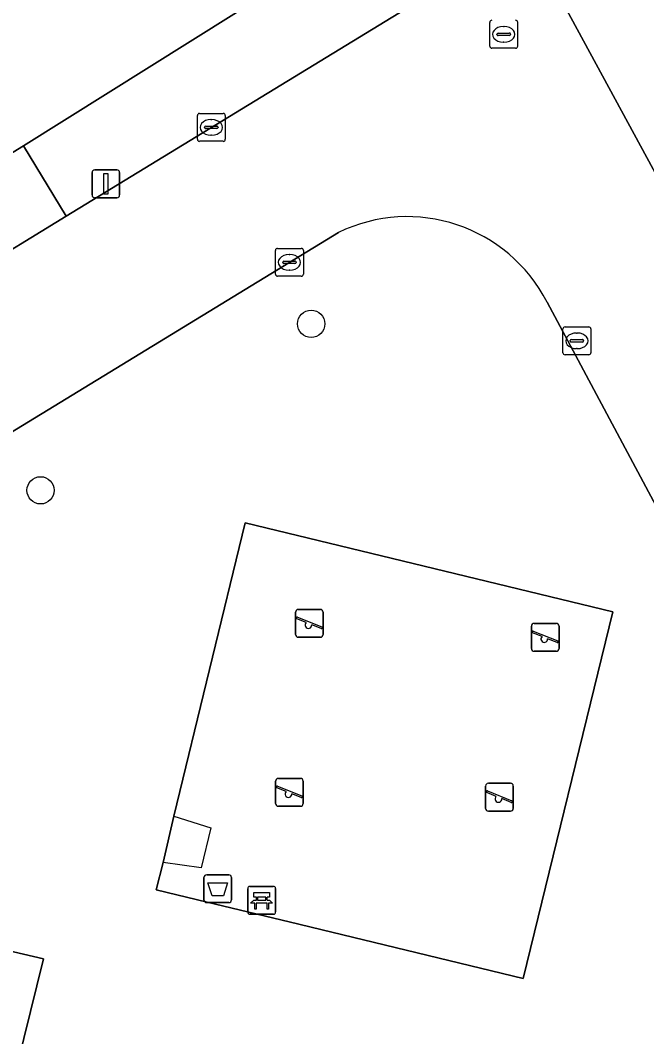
# Model space of a CAD drawing. Extents: x 157320 to 158835, y 386650 to 388491.
# Drawn here: x 157953.75 to 157976.21, y 387169.58 to 387206.04 of the extents above; entities that cross this region are included whole.
import ezdxf

# ---------------------------------------------------------------- set-up
doc = ezdxf.new("R2010")
doc.units = 0
for name, color, linetype in [('IMGEO_Afvalbak', 7, 'Continuous'), ('IMGEO_Bank', 7, 'Continuous'), ('IMGEO_Boom', 7, 'Continuous'), ('IMGEO_Erf', 7, 'Continuous'), ('IMGEO_Groenvoorziening', 7, 'Continuous'), ('IMGEO_Hek', 7, 'Continuous'), ('IMGEO_Kolk', 7, 'Continuous'), ('IMGEO_Lichtmast', 7, 'Continuous'), ('IMGEO_Rijbaan_lokaal_gesloten', 7, 'Continuous'), ('IMGEO_Rioolput', 7, 'Continuous'), ('IMGEO_Speelvoorziening', 7, 'Continuous'), ('IMGEO_Terreindeel_zand', 7, 'Continuous'), ('IMGEO_Voetpad_open', 7, 'Continuous')]:
    doc.layers.add(name, color=color, linetype=linetype)

msp = doc.modelspace()

# ---------------------------------------------------------------- linework, layer by layer
at = {"layer": 'IMGEO_Afvalbak'}
for p, q in [((157960.331, 387174.489), (157960.331, 387175.289)), ((157960.331, 387175.289), (157960.331, 387174.489)), ((157960.431, 387175.389), (157961.221, 387175.389)), ((157961.221, 387175.389), (157960.431, 387175.389)), ((157961.321, 387175.289), (157961.321, 387174.489)), ((157961.321, 387174.489), (157961.321, 387175.289)), ((157961.221, 387174.389), (157960.431, 387174.389)), ((157960.431, 387174.389), (157961.221, 387174.389))]:
    msp.add_line(p, q, dxfattribs=at)
msp.add_lwpolyline([(157960.474, 387175.103), (157961.178, 387175.103), (157961.029, 387174.633), (157960.623, 387174.633), (157960.474, 387175.103)], dxfattribs=at)
for centre, start, end in [((157960.431, 387175.289), 90, 180), ((157960.431, 387175.289), 90, 180), ((157961.221, 387175.289), 0, 90), ((157961.221, 387175.289), 360, 90), ((157960.431, 387174.489), 180, 270), ((157960.431, 387174.489), 180, 270), ((157961.221, 387174.489), 270, 0), ((157961.221, 387174.489), 270, 0)]:
    msp.add_arc(centre, 0.1, start, end, dxfattribs=at)
at = {"layer": 'IMGEO_Bank'}
for p, q in [((157961.902, 387174.049), (157961.902, 387174.89)), ((157961.902, 387174.89), (157961.902, 387174.049)), ((157961.977, 387174.974), (157962.818, 387174.974)), ((157962.818, 387174.974), (157961.977, 387174.974)), ((157962.902, 387174.899), (157962.902, 387174.058)), ((157962.902, 387174.058), (157962.902, 387174.899)), ((157962.211, 387174.48), (157962.211, 387174.586)), ((157962.255, 387174.586), (157962.255, 387174.48)), ((157962.543, 387174.592), (157962.261, 387174.592)), ((157962.261, 387174.474), (157962.543, 387174.474)), ((157962.549, 387174.48), (157962.549, 387174.586)), ((157962.593, 387174.586), (157962.593, 387174.48)), ((157962.599, 387174.372), (157962.206, 387174.372)), ((157962.827, 387173.974), (157961.986, 387173.974)), ((157961.986, 387173.974), (157962.827, 387173.974))]:
    msp.add_line(p, q, dxfattribs=at)
for points in [[(157962.149, 387174.372), (157962.007, 387174.372), (157962.119, 387174.474), (157962.205, 387174.474)], [(157962.205, 387174.592), (157962.119, 387174.592), (157962.119, 387174.753), (157962.682, 387174.753), (157962.682, 387174.592), (157962.599, 387174.592)], [(157962.599, 387174.474), (157962.682, 387174.474), (157962.794, 387174.372), (157962.655, 387174.372)], [(157962.199, 387174.365), (157962.199, 387174.158), (157962.156, 387174.158), (157962.156, 387174.365)], [(157962.649, 387174.365), (157962.649, 387174.158), (157962.605, 387174.158), (157962.605, 387174.365)]]:
    msp.add_lwpolyline(points, dxfattribs=at)
for centre, radius, start, end in [((157961.98, 387174.896), 0.0779, 92.4484, 184.2845), ((157961.98, 387174.896), 0.0779, 92.4484, 184.2845), ((157962.824, 387174.896), 0.0779, 2.4484, 94.2845), ((157962.824, 387174.896), 0.0779, 2.4484, 94.2845), ((157962.204, 387174.585), 0.00671, 2.8957, 87.1043), ((157962.204, 387174.481), 0.00671, 272.8957, 357.1043), ((157962.261, 387174.585), 0.00671, 92.8957, 177.1043), ((157962.261, 387174.481), 0.00671, 182.8957, 267.1043), ((157962.543, 387174.585), 0.00671, 2.8957, 87.1043), ((157962.543, 387174.481), 0.00671, 272.8957, 357.1043), ((157962.6, 387174.585), 0.00671, 92.8957, 177.1043), ((157962.6, 387174.481), 0.00671, 182.8957, 267.1043), ((157962.149, 387174.365), 0.00671, 2.8957, 87.1043), ((157962.206, 387174.365), 0.00671, 92.8957, 177.1043), ((157962.598, 387174.365), 0.00671, 2.8957, 87.1043), ((157962.655, 387174.365), 0.00671, 92.8957, 177.1043), ((157961.98, 387174.052), 0.0779, 182.4484, 274.2845), ((157961.98, 387174.052), 0.0779, 182.4484, 274.2845), ((157962.824, 387174.052), 0.0779, 272.4484, 4.2845), ((157962.824, 387174.052), 0.0779, 272.4484, 4.2845)]:
    msp.add_arc(centre, radius, start, end, dxfattribs=at)
at = {"layer": 'IMGEO_Boom'}
for centre in [(157964.176, 387195.153), (157954.473, 387189.18)]:
    msp.add_circle(centre, 0.489, dxfattribs=at)
at = {"layer": 'IMGEO_Erf'}
msp.add_lwpolyline([(157950.415, 387199.43), (157953.857, 387201.533), (157965.907, 387209.089), (157970.265, 387211.754), (157970.905, 387211.979), (157956.899, 387238.352), (157921.43, 387216.751), (157923.078, 387214.05), (157920.565, 387212.517), (157918.916, 387215.22), (157884.229, 387194.094), (157898.176, 387177.492), (157903.649, 387170.993), (157905.112, 387171.866), (157908.629, 387173.965), (157912.855, 387176.528), (157913.818, 387177.012), (157921.757, 387182.016), (157925.368, 387184.224)], close=True, dxfattribs=at)
at = {"layer": 'IMGEO_Groenvoorziening'}
for points in [[(157967.533, 387206.422), (157965.907, 387209.089), (157953.857, 387201.533), (157955.386, 387199.017)], [(157958.624, 387174.853), (157958.872, 387175.831), (157959.254, 387177.49), (157961.815, 387188.008), (157974.992, 387184.823), (157971.785, 387171.664), (157963.387, 387173.696), (157960.45, 387174.411)], [(157937.257, 387149.419), (157937.413, 387148.267), (157937.696, 387148.439), (157950.602, 387156.294), (157954.578, 387172.377), (157938.476, 387176.134), (157930.617, 387171.412), (157931.405, 387170.704), (157938.694, 387175.102), (157953.309, 387171.624), (157949.697, 387156.943)]]:
    msp.add_lwpolyline(points, close=True, dxfattribs=at)
for points in [[(157965.152, 387198.425), (157918.946, 387170.213)], [(157982.966, 387176.6), (157972.637, 387195.924)], [(157916.515, 387165.984), (157923.631, 387165.575), (157924.643, 387165.505), (157925.301, 387168.218), (157930.617, 387171.412), (157938.476, 387176.134), (157954.578, 387172.377), (157950.602, 387156.294), (157937.696, 387148.439), (157937.572, 387147.193), (157936.974, 387142.897)]]:
    msp.add_lwpolyline(points, dxfattribs=at)
msp.add_arc((157967.621, 387193.364), 5.631, 27.0386, 116.0089, dxfattribs=at)
at = {"layer": 'IMGEO_Hek'}
for points in [[(157959.254, 387177.49), (157960.575, 387177.079), (157960.227, 387175.633), (157958.872, 387175.831)], [(157937.696, 387148.439), (157950.602, 387156.294), (157954.578, 387172.377), (157938.476, 387176.134), (157925.301, 387168.218), (157924.643, 387165.505)]]:
    msp.add_lwpolyline(points, dxfattribs=at)
at = {"layer": 'IMGEO_Kolk'}
for p, q in [((157960.096, 387201.772), (157960.096, 387202.624)), ((157960.171, 387202.698), (157961.023, 387202.698)), ((157961.097, 387202.624), (157961.097, 387201.772)), ((157960.355, 387202.192), (157960.355, 387202.204)), ((157960.793, 387202.155), (157960.395, 387202.155)), ((157960.398, 387202.241), (157960.796, 387202.241)), ((157960.584, 387202.478), (157960.609, 387202.478)), ((157960.839, 387202.204), (157960.839, 387202.192)), ((157960.607, 387201.918), (157960.582, 387201.918)), ((157961.023, 387201.698), (157960.171, 387201.698)), ((157962.897, 387196.933), (157962.897, 387197.785)), ((157962.972, 387197.859), (157963.824, 387197.859)), ((157963.898, 387197.785), (157963.898, 387196.933)), ((157963.385, 387197.639), (157963.41, 387197.639)), ((157963.156, 387197.353), (157963.156, 387197.365)), ((157963.594, 387197.316), (157963.196, 387197.316)), ((157963.199, 387197.402), (157963.597, 387197.402)), ((157963.408, 387197.079), (157963.383, 387197.079)), ((157963.64, 387197.365), (157963.64, 387197.353)), ((157963.824, 387196.859), (157962.972, 387196.859)), ((157973.207, 387194.116), (157973.207, 387194.968)), ((157973.282, 387195.042), (157974.134, 387195.042)), ((157974.208, 387194.968), (157974.208, 387194.116)), ((157973.466, 387194.536), (157973.466, 387194.548)), ((157973.904, 387194.499), (157973.506, 387194.499)), ((157973.509, 387194.585), (157973.907, 387194.585)), ((157973.695, 387194.822), (157973.72, 387194.822)), ((157973.95, 387194.548), (157973.95, 387194.536)), ((157973.718, 387194.262), (157973.693, 387194.262)), ((157974.134, 387194.042), (157973.282, 387194.042))]:
    msp.add_line(p, q, dxfattribs=at)
for points in [[(157960.096, 387201.772), (157960.096, 387202.624)], [(157960.171, 387202.698), (157961.023, 387202.698)], [(157961.097, 387202.624), (157961.097, 387201.772)], [(157961.023, 387201.698), (157960.171, 387201.698)], [(157962.897, 387196.933), (157962.897, 387197.785)], [(157962.972, 387197.859), (157963.824, 387197.859)], [(157963.898, 387197.785), (157963.898, 387196.933)], [(157963.824, 387196.859), (157962.972, 387196.859)], [(157973.207, 387194.116), (157973.207, 387194.968)], [(157973.282, 387195.042), (157974.134, 387195.042)], [(157974.208, 387194.968), (157974.208, 387194.116)], [(157974.134, 387194.042), (157973.282, 387194.042)]]:
    msp.add_lwpolyline(points, dxfattribs=at)
for centre, radius, start, end in [((157960.173, 387202.622), 0.0765, 91.552, 178.448), ((157960.173, 387202.622), 0.0765, 91.552, 178.448), ((157961.021, 387202.622), 0.0765, 1.552, 88.448), ((157961.021, 387202.622), 0.0765, 1.552, 88.448), ((157960.395, 387202.201), 0.0403, 85.8775, 175.7526), ((157960.392, 387202.191), 0.0366, 178.938, 274.7102), ((157960.796, 387202.198), 0.043, 264.8664, 352.4533), ((157960.8, 387202.203), 0.0386, 1.7309, 96.639), ((157960.173, 387201.774), 0.0765, 181.552, 268.448), ((157960.173, 387201.774), 0.0765, 181.552, 268.448), ((157961.021, 387201.774), 0.0765, 271.552, 358.448), ((157961.021, 387201.774), 0.0765, 271.552, 358.448), ((157962.974, 387197.783), 0.0765, 91.552, 178.448), ((157962.974, 387197.783), 0.0765, 91.552, 178.448), ((157963.822, 387197.783), 0.0765, 1.552, 88.448), ((157963.822, 387197.783), 0.0765, 1.552, 88.448), ((157963.196, 387197.362), 0.0403, 85.8775, 175.7526), ((157963.193, 387197.352), 0.0366, 178.938, 274.7102), ((157963.597, 387197.359), 0.043, 264.8664, 352.4533), ((157963.601, 387197.364), 0.0386, 1.7309, 96.639), ((157962.974, 387196.935), 0.0765, 181.552, 268.448), ((157962.974, 387196.935), 0.0765, 181.552, 268.448), ((157963.822, 387196.935), 0.0765, 271.552, 358.448), ((157963.822, 387196.935), 0.0765, 271.552, 358.448), ((157973.284, 387194.966), 0.0765, 91.552, 178.448), ((157973.284, 387194.966), 0.0765, 91.552, 178.448), ((157974.132, 387194.966), 0.0765, 1.552, 88.448), ((157974.132, 387194.966), 0.0765, 1.552, 88.448), ((157973.506, 387194.545), 0.0403, 85.8775, 175.7526), ((157973.503, 387194.535), 0.0366, 178.938, 274.7102), ((157973.907, 387194.542), 0.043, 264.8664, 352.4533), ((157973.911, 387194.547), 0.0386, 1.7309, 96.639), ((157973.284, 387194.118), 0.0765, 181.552, 268.448), ((157973.284, 387194.118), 0.0765, 181.552, 268.448), ((157974.132, 387194.118), 0.0765, 271.552, 358.448), ((157974.132, 387194.118), 0.0765, 271.552, 358.448)]:
    msp.add_arc(centre, radius, start, end, dxfattribs=at)
for centre, major_axis, ratio, start_param, end_param in [((157960.583, 387202.198), (-0.387, 0.002), 0.722429, 4.712389, 7.853982), ((157960.608, 387202.198), (-0.39, 0.002), 0.717154, 1.570796, 4.712389), ((157963.384, 387197.359), (-0.387, 0.002), 0.722429, 4.712389, 7.853982), ((157963.409, 387197.359), (-0.39, 0.002), 0.717154, 1.570796, 4.712389), ((157973.694, 387194.542), (-0.387, 0.002), 0.722429, 4.712389, 7.853982), ((157973.719, 387194.542), (-0.39, 0.002), 0.717154, 1.570796, 4.712389)]:
    msp.add_ellipse(centre, major_axis=major_axis, ratio=ratio, start_param=start_param, end_param=end_param, dxfattribs=at)
at = {"layer": 'IMGEO_Lichtmast'}
for p, q in [((157956.317, 387199.775), (157956.317, 387200.575)), ((157956.317, 387200.575), (157956.317, 387199.775)), ((157956.417, 387200.675), (157957.207, 387200.675)), ((157957.207, 387200.675), (157956.417, 387200.675)), ((157957.307, 387200.575), (157957.307, 387199.775)), ((157957.307, 387199.775), (157957.307, 387200.575)), ((157957.207, 387199.675), (157956.417, 387199.675)), ((157956.417, 387199.675), (157957.207, 387199.675))]:
    msp.add_line(p, q, dxfattribs=at)
msp.add_lwpolyline([(157956.737, 387200.55), (157956.887, 387200.55), (157956.887, 387199.8), (157956.737, 387199.8), (157956.737, 387200.55)], dxfattribs=at)
for centre, start, end in [((157956.417, 387200.575), 90, 180), ((157956.417, 387200.575), 90, 180), ((157957.207, 387200.575), 0, 90), ((157957.207, 387200.575), 360, 90), ((157956.417, 387199.775), 180, 270), ((157956.417, 387199.775), 180, 270), ((157957.207, 387199.775), 270, 0), ((157957.207, 387199.775), 270, 0)]:
    msp.add_arc(centre, 0.1, start, end, dxfattribs=at)
at = {"layer": 'IMGEO_Rijbaan_lokaal_gesloten'}
for points in [[(158023.291, 387240.449), (158020.924, 387238.906), (158005.773, 387229.685), (158002.063, 387227.435), (158000, 387226.184), (157998.983, 387225.567), (157998.159, 387225.068), (157994.11, 387222.595), (157978.682, 387213.184), (157976.05, 387211.578), (157976.178, 387211.336), (157973.945, 387209.978), (157973.803, 387210.247), (157972.463, 387209.428), (157971.902, 387209.086), (157977.357, 387199.024)], [(157989.331, 387176.86), (157988.362, 387178.565), (157986.504, 387182.006), (157977.357, 387199.024), (157971.902, 387209.086), (157967.533, 387206.422), (157955.386, 387199.017), (157951.946, 387196.914), (157926.933, 387181.705), (157923.309, 387179.506), (157915.313, 387174.602), (157914.319, 387174.088), (157911.864, 387172.558)], [(157918.946, 387170.213), (157965.152, 387198.425)], [(157972.637, 387195.924), (157982.966, 387176.6)]]:
    msp.add_lwpolyline(points, dxfattribs=at)
msp.add_arc((157967.621, 387193.364), 5.631, 27.0386, 116.0089, dxfattribs=at)
at = {"layer": 'IMGEO_Rioolput'}
for p, q in [((157970.582, 387205.112), (157970.582, 387205.964)), ((157971.07, 387205.818), (157971.095, 387205.818)), ((157971.583, 387205.964), (157971.583, 387205.112)), ((157970.841, 387205.532), (157970.841, 387205.544)), ((157971.279, 387205.495), (157970.881, 387205.495)), ((157970.884, 387205.581), (157971.282, 387205.581)), ((157971.325, 387205.544), (157971.325, 387205.532)), ((157971.093, 387205.258), (157971.068, 387205.258)), ((157971.509, 387205.038), (157970.657, 387205.038))]:
    msp.add_line(p, q, dxfattribs=at)
for points in [[(157970.582, 387205.112), (157970.582, 387205.964)], [(157971.583, 387205.964), (157971.583, 387205.112)], [(157971.509, 387205.038), (157970.657, 387205.038)]]:
    msp.add_lwpolyline(points, dxfattribs=at)
for centre, radius, start, end in [((157970.659, 387205.962), 0.0765, 91.552, 178.448), ((157970.659, 387205.962), 0.0765, 91.552, 178.448), ((157971.507, 387205.962), 0.0765, 1.552, 88.448), ((157971.507, 387205.962), 0.0765, 1.552, 88.448), ((157970.881, 387205.541), 0.0403, 85.8775, 175.7526), ((157970.878, 387205.531), 0.0366, 178.938, 274.7102), ((157971.282, 387205.538), 0.043, 264.8664, 352.4533), ((157971.286, 387205.543), 0.0386, 1.7309, 96.639), ((157970.659, 387205.114), 0.0765, 181.552, 268.448), ((157970.659, 387205.114), 0.0765, 181.552, 268.448), ((157971.507, 387205.114), 0.0765, 271.552, 358.448), ((157971.507, 387205.114), 0.0765, 271.552, 358.448)]:
    msp.add_arc(centre, radius, start, end, dxfattribs=at)
for centre, major_axis, ratio, start_param, end_param in [((157971.069, 387205.538), (-0.387, 0.002), 0.722429, 4.712389, 7.853982), ((157971.094, 387205.538), (-0.39, 0.002), 0.717154, 1.570796, 4.712389)]:
    msp.add_ellipse(centre, major_axis=major_axis, ratio=ratio, start_param=start_param, end_param=end_param, dxfattribs=at)
at = {"layer": 'IMGEO_Speelvoorziening'}
for p, q in [((157963.616, 387184.01), (157963.616, 387184.81)), ((157963.616, 387184.81), (157963.616, 387184.01)), ((157963.716, 387184.91), (157964.506, 387184.91)), ((157964.506, 387184.91), (157963.716, 387184.91)), ((157964.606, 387184.81), (157964.606, 387184.01)), ((157964.606, 387184.01), (157964.606, 387184.81)), ((157963.999, 387184.438), (157963.66, 387184.575)), ((157963.685, 387184.635), (157964.561, 387184.282)), ((157964.537, 387184.222), (157964.197, 387184.359)), ((157972.076, 387183.508), (157972.076, 387184.308)), ((157972.076, 387184.308), (157972.076, 387183.508)), ((157972.176, 387184.408), (157972.966, 387184.408)), ((157972.966, 387184.408), (157972.176, 387184.408)), ((157973.066, 387184.308), (157973.066, 387183.508)), ((157973.066, 387183.508), (157973.066, 387184.308)), ((157972.459, 387183.936), (157972.12, 387184.073)), ((157972.145, 387184.133), (157973.021, 387183.78)), ((157964.506, 387183.91), (157963.716, 387183.91)), ((157963.716, 387183.91), (157964.506, 387183.91)), ((157972.997, 387183.72), (157972.657, 387183.857)), ((157972.966, 387183.408), (157972.176, 387183.408)), ((157972.176, 387183.408), (157972.966, 387183.408)), ((157963.001, 387178.845), (157963.791, 387178.845)), ((157963.791, 387178.845), (157963.001, 387178.845)), ((157962.901, 387177.945), (157962.901, 387178.745)), ((157962.901, 387178.745), (157962.901, 387177.945)), ((157963.284, 387178.373), (157962.945, 387178.51)), ((157962.97, 387178.57), (157963.846, 387178.217)), ((157963.891, 387178.745), (157963.891, 387177.945)), ((157963.891, 387177.945), (157963.891, 387178.745)), ((157970.434, 387177.771), (157970.434, 387178.571)), ((157970.434, 387178.571), (157970.434, 387177.771)), ((157970.534, 387178.671), (157971.324, 387178.671)), ((157971.324, 387178.671), (157970.534, 387178.671)), ((157971.424, 387178.571), (157971.424, 387177.771)), ((157971.424, 387177.771), (157971.424, 387178.571)), ((157963.822, 387178.157), (157963.482, 387178.294)), ((157970.817, 387178.199), (157970.478, 387178.336)), ((157970.503, 387178.396), (157971.379, 387178.043)), ((157971.355, 387177.983), (157971.015, 387178.12)), ((157963.791, 387177.845), (157963.001, 387177.845)), ((157963.001, 387177.845), (157963.791, 387177.845)), ((157971.324, 387177.671), (157970.534, 387177.671)), ((157970.534, 387177.671), (157971.324, 387177.671))]:
    msp.add_line(p, q, dxfattribs=at)
for centre, radius, start, end in [((157963.716, 387184.81), 0.1, 90, 180), ((157963.716, 387184.81), 0.1, 90, 180), ((157964.506, 387184.81), 0.1, 0, 90), ((157964.506, 387184.81), 0.1, 360, 90), ((157963.673, 387184.605), 0.0327, 68.078, 248.078), ((157964.078, 387184.348), 0.12, 130.9928, 5.1632), ((157972.176, 387184.308), 0.1, 90, 180), ((157972.176, 387184.308), 0.1, 90, 180), ((157972.966, 387184.308), 0.1, 0, 90), ((157972.966, 387184.308), 0.1, 360, 90), ((157963.716, 387184.01), 0.1, 180, 270), ((157963.716, 387184.01), 0.1, 180, 270), ((157964.506, 387184.01), 0.1, 270, 0), ((157964.506, 387184.01), 0.1, 270, 0), ((157964.549, 387184.252), 0.0327, 248.078, 68.078), ((157972.133, 387184.103), 0.0327, 68.078, 248.078), ((157972.538, 387183.846), 0.12, 130.9928, 5.1632), ((157973.009, 387183.75), 0.0327, 248.078, 68.078), ((157972.176, 387183.508), 0.1, 180, 270), ((157972.176, 387183.508), 0.1, 180, 270), ((157972.966, 387183.508), 0.1, 270, 0), ((157972.966, 387183.508), 0.1, 270, 0), ((157963.001, 387178.745), 0.1, 90, 180), ((157963.001, 387178.745), 0.1, 90, 180), ((157963.791, 387178.745), 0.1, 0, 90), ((157963.791, 387178.745), 0.1, 360, 90), ((157962.958, 387178.54), 0.0327, 68.078, 248.078), ((157970.534, 387178.571), 0.1, 90, 180), ((157970.534, 387178.571), 0.1, 90, 180), ((157971.324, 387178.571), 0.1, 0, 90), ((157971.324, 387178.571), 0.1, 360, 90), ((157963.363, 387178.283), 0.12, 130.9928, 5.1632), ((157963.834, 387178.187), 0.0327, 248.078, 68.078), ((157970.491, 387178.366), 0.0327, 68.078, 248.078), ((157970.896, 387178.109), 0.12, 130.9928, 5.1632), ((157963.001, 387177.945), 0.1, 180, 270), ((157963.001, 387177.945), 0.1, 180, 270), ((157963.791, 387177.945), 0.1, 270, 0), ((157963.791, 387177.945), 0.1, 270, 0), ((157970.534, 387177.771), 0.1, 180, 270), ((157970.534, 387177.771), 0.1, 180, 270), ((157971.324, 387177.771), 0.1, 270, 0), ((157971.324, 387177.771), 0.1, 270, 0), ((157971.367, 387178.013), 0.0327, 248.078, 68.078)]:
    msp.add_arc(centre, radius, start, end, dxfattribs=at)
at = {"layer": 'IMGEO_Terreindeel_zand'}
msp.add_lwpolyline([(157974.992, 387184.823), (157961.815, 387188.008), (157959.254, 387177.49), (157958.872, 387175.831), (157958.624, 387174.853), (157960.45, 387174.411), (157963.387, 387173.696), (157971.785, 387171.664)], close=True, dxfattribs=at)
at = {"layer": 'IMGEO_Voetpad_open'}
msp.add_lwpolyline([(157953.857, 387201.533), (157950.415, 387199.43), (157951.946, 387196.914), (157955.386, 387199.017)], close=True, dxfattribs=at)

doc.saveas('drawing.dxf')
